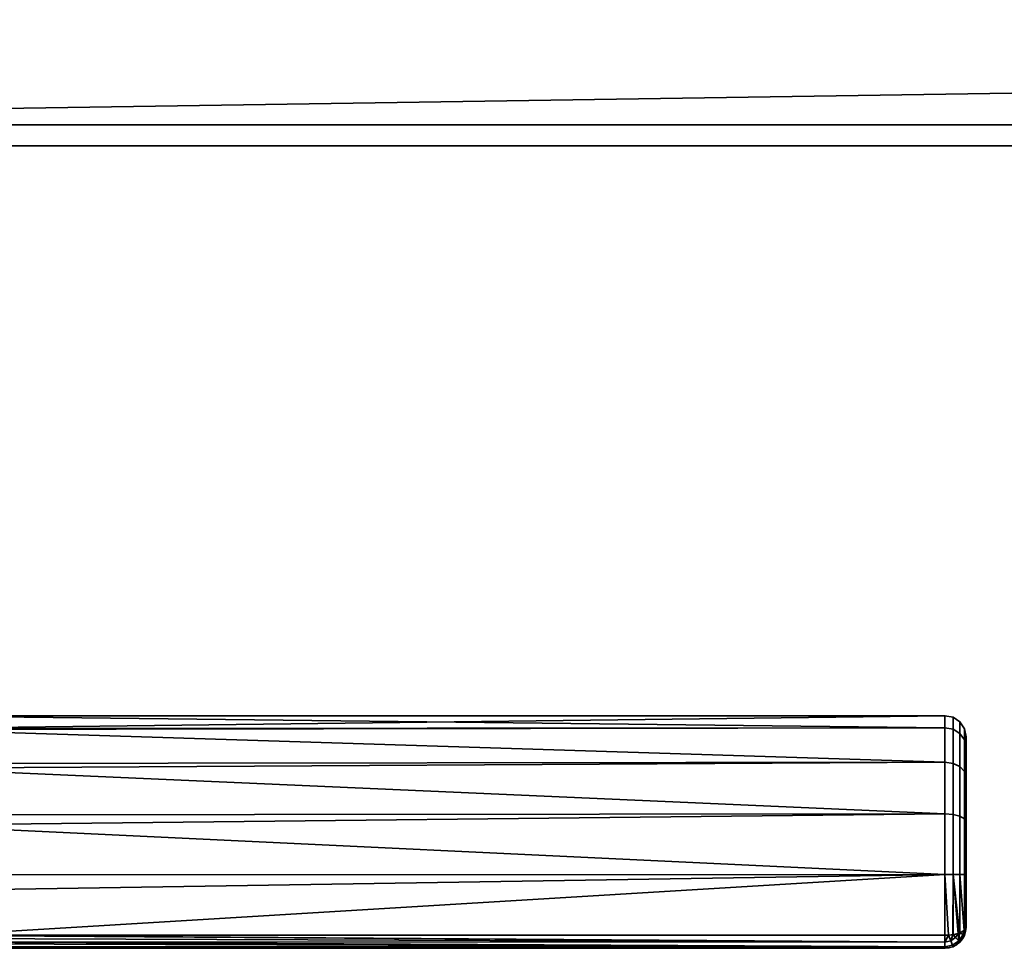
# Model space of a CAD drawing. Header units: millimetres. Extents: x -493 to 6693, y -115 to 145.
# Tile 377 of 656: x 1231 to 1325, y -115 to -27. Entities that reach past the tile are written whole.
import ezdxf

# ---------------------------------------------------------------- set-up
doc = ezdxf.new("R2010")
doc.units = ezdxf.units.MM
doc.layers.add('151', color=7, linetype='Continuous', true_color=0xffffff)

# ---------------------------------------------------------------- blocks, each defined once
blk = doc.blocks.new('UG_SURFACE_097')
at = {"layer": '151', "color": 252, "linetype": 'Continuous', "lineweight": 35}
for points in [[(1141, -26), (1859, -26), (1128, -37.1)], [(1859, -26), (1872, -26), (1872, -37.1), (1128, -37.1)], [(1872, -39.1, 2030), (1872, -26, 2030), (1128, -26, 2030), (1128, -39.1, 2030)], [(1128, -39.1, 2), (1128, -37.1), (1872, -37.1), (1872, -39.1, 2)], [(1128, -39.1, 2), (1872, -39.1, 2), (1872, -39.1, 2030), (1128, -39.1, 2030)]]:
    blk.add_3dface(points, dxfattribs=at)
blk = doc.blocks.new('UG_SURFACE_104')
at = {"layer": '151', "color": 254, "linetype": 'Continuous', "lineweight": 35}
for points in [[(1319, -94.144, 1098.254), (1221, -94.218, 1098.27), (1221, -93, 1104)], [(1319, -93, 1104), (1221, -93, 1104), (1221, -94.218, 1109.73)], [(1221, -94.218, 1109.73), (1319, -94.144, 1109.746), (1319, -93, 1104)], [(1221, -93, 1104), (1319, -93, 1104), (1319, -94.144, 1098.254)], [(1319.765, -94.285, 1109.688), (1319.765, -93.152, 1104), (1319, -93, 1104), (1319, -94.144, 1109.746)], [(1319.765, -93.152, 1104), (1319.765, -94.285, 1098.312), (1319, -94.144, 1098.254), (1319, -93, 1104)], [(1320.414, -94.685, 1109.522), (1320.414, -93.586, 1104), (1319.765, -93.152, 1104), (1319.765, -94.285, 1109.688)], [(1320.414, -93.586, 1104), (1320.414, -94.685, 1098.478), (1319.765, -94.285, 1098.312), (1319.765, -93.152, 1104)], [(1320.848, -95.285, 1109.273), (1320.848, -94.235, 1104), (1320.414, -93.586, 1104), (1320.414, -94.685, 1109.522)], [(1320.848, -94.235, 1104), (1320.848, -95.285, 1098.727), (1320.414, -94.685, 1098.478), (1320.414, -93.586, 1104)], [(1221, -94.297, 1097.899), (1319, -94.144, 1098.254), (1319, -97.402, 1093.385)], [(1319, -94.144, 1109.746), (1221, -94.218, 1109.73), (1221, -94.297, 1110.101)], [(1221, -94.297, 1110.101), (1319, -97.402, 1114.615), (1319, -94.144, 1109.746)], [(1221, -94.297, 1097.899), (1221, -94.218, 1098.27), (1319, -94.144, 1098.254)], [(1319, -97.402, 1093.385), (1221, -97.516, 1093.467), (1221, -94.297, 1097.899)], [(1221, -94.297, 1110.101), (1221, -97.516, 1114.532), (1319, -97.402, 1114.615)], [(1319.765, -97.51, 1114.508), (1319.765, -94.285, 1109.688), (1319, -94.144, 1109.746), (1319, -97.402, 1114.615)], [(1319.765, -94.285, 1098.312), (1319.765, -97.51, 1093.492), (1319, -97.402, 1093.385), (1319, -94.144, 1098.254)], [(1320.414, -97.816, 1114.201), (1320.414, -94.685, 1109.522), (1319.765, -94.285, 1109.688), (1319.765, -97.51, 1114.508)], [(1320.414, -94.685, 1098.478), (1320.414, -97.816, 1093.799), (1319.765, -97.51, 1093.492), (1319.765, -94.285, 1098.312)], [(1320.848, -98.275, 1113.742), (1320.848, -95.285, 1109.273), (1320.414, -94.685, 1109.522), (1320.414, -97.816, 1114.201)], [(1320.848, -95.285, 1098.727), (1320.848, -98.275, 1094.258), (1320.414, -97.816, 1093.799), (1320.414, -94.685, 1098.478)], [(1321, -95.992, 1108.98), (1321, -95, 1104), (1320.848, -94.235, 1104), (1320.848, -95.285, 1109.273)], [(1321, -95, 1104), (1321, -95.992, 1099.02), (1320.848, -95.285, 1098.727), (1320.848, -94.235, 1104)], [(1321, -98.815, 1113.2), (1321, -95.992, 1108.98), (1320.848, -95.285, 1109.273), (1320.848, -98.275, 1113.742)], [(1321, -95.992, 1099.02), (1321, -98.815, 1094.8), (1320.848, -98.275, 1094.258), (1320.848, -95.285, 1098.727)], [(1321, -98.815, 1113.2), (1321, -98.815, 1094.8), (1321, -95.992, 1099.02), (1321, -95, 1104)], [(1321, -95, 1104), (1321, -95.992, 1108.98), (1321, -98.815, 1113.2)], [(1221, -97.963, 1092.853), (1319, -97.402, 1093.385), (1319, -102.277, 1090.135)], [(1319, -102.277, 1117.865), (1319, -97.402, 1114.615), (1221, -97.963, 1115.147)], [(1319, -97.402, 1114.615), (1221, -97.516, 1114.532), (1221, -97.963, 1115.147)], [(1221, -97.963, 1092.853), (1221, -97.516, 1093.467), (1319, -97.402, 1093.385)], [(1319.765, -102.335, 1117.725), (1319.765, -97.51, 1114.508), (1319, -97.402, 1114.615), (1319, -102.277, 1117.865)], [(1319.765, -97.51, 1093.492), (1319.765, -102.335, 1090.275), (1319, -102.277, 1090.135), (1319, -97.402, 1093.385)], [(1320.414, -102.501, 1117.324), (1320.414, -97.816, 1114.201), (1319.765, -97.51, 1114.508), (1319.765, -102.335, 1117.725)], [(1320.414, -97.816, 1093.799), (1320.414, -102.501, 1090.676), (1319.765, -102.335, 1090.275), (1319.765, -97.51, 1093.492)], [(1319, -102.277, 1090.135), (1221, -102.376, 1090.305), (1221, -97.963, 1092.853)], [(1221, -97.963, 1115.147), (1221, -102.376, 1117.695), (1319, -102.277, 1117.865)], [(1320.848, -102.748, 1116.724), (1320.848, -98.275, 1113.742), (1320.414, -97.816, 1114.201), (1320.414, -102.501, 1117.324)], [(1320.848, -98.275, 1094.258), (1320.848, -102.748, 1091.276), (1320.414, -102.501, 1090.676), (1320.414, -97.816, 1093.799)], [(1321, -103.04, 1116.017), (1321, -98.815, 1113.2), (1320.848, -98.275, 1113.742), (1320.848, -102.748, 1116.724)], [(1321, -98.815, 1094.8), (1321, -103.04, 1091.983), (1320.848, -102.748, 1091.276), (1320.848, -98.275, 1094.258)], [(1321, -98.815, 1113.2), (1321, -103.04, 1091.983), (1321, -98.815, 1094.8)], [(1321, -98.815, 1113.2), (1321, -103.04, 1116.017), (1321, -103.04, 1091.983)], [(1221, -103.365, 1089.734), (1319, -102.277, 1090.135), (1319, -108.025, 1089)], [(1319, -108.025, 1119), (1319, -102.277, 1117.865), (1221, -103.365, 1118.266)], [(1319, -102.277, 1117.865), (1221, -102.376, 1117.695), (1221, -103.365, 1118.266)], [(1221, -103.365, 1089.734), (1221, -102.376, 1090.305), (1319, -102.277, 1090.135)], [(1319.765, -108.025, 1118.848), (1319.765, -102.335, 1117.725), (1319, -102.277, 1117.865), (1319, -108.025, 1119)], [(1319.765, -102.335, 1090.275), (1319.765, -108.025, 1089.152), (1319, -108.025, 1089), (1319, -102.277, 1090.135)], [(1320.414, -108.024, 1118.414), (1320.414, -102.501, 1117.324), (1319.765, -102.335, 1117.725), (1319.765, -108.025, 1118.848)], [(1320.414, -102.501, 1090.676), (1320.414, -108.024, 1089.586), (1319.765, -108.025, 1089.152), (1319.765, -102.335, 1090.275)], [(1319, -108.025, 1089), (1221, -108.051, 1089.242), (1221, -103.365, 1089.734)], [(1221, -103.365, 1118.266), (1221, -108.051, 1118.758), (1319, -108.025, 1119)], [(1320.848, -108.023, 1117.765), (1320.848, -102.748, 1116.724), (1320.414, -102.501, 1117.324), (1320.414, -108.024, 1118.414)], [(1320.848, -102.748, 1091.276), (1320.848, -108.023, 1090.235), (1320.414, -108.024, 1089.586), (1320.414, -102.501, 1090.676)], [(1321, -108.022, 1117), (1321, -103.04, 1116.017), (1320.848, -102.748, 1116.724), (1320.848, -108.023, 1117.765)], [(1321, -103.04, 1091.983), (1321, -108.022, 1091), (1320.848, -108.023, 1090.235), (1320.848, -102.748, 1091.276)], [(1321, -103.04, 1116.017), (1321, -113, 1092), (1321, -108.022, 1091), (1321, -103.04, 1091.983)], [(1321, -103.04, 1116.017), (1321, -108.022, 1117), (1321, -113, 1116), (1321, -113, 1092)], [(1319, -108.025, 1119), (1221, -109.568, 1118.918), (1224.353, -113.769, 1117.846)], [(1319, -108.025, 1119), (1221, -108.051, 1118.758), (1221, -109.568, 1118.918)], [(1224.353, -113.769, 1090.154), (1221, -109.568, 1089.082), (1319, -108.025, 1089)], [(1221, -109.568, 1089.082), (1221, -108.051, 1089.242), (1319, -108.025, 1089)], [(1319, -108.025, 1089), (1319, -113.769, 1090.154), (1224.353, -113.769, 1090.154)], [(1224.353, -113.769, 1117.846), (1319, -113.769, 1117.846), (1319, -108.025, 1119)], [(1319, -108.025, 1089), (1319.765, -108.025, 1089.152), (1319.733, -113.713, 1090.289), (1319.341, -113.743, 1090.216)], [(1319, -108.025, 1119), (1319, -113.769, 1117.846), (1319.341, -113.743, 1117.784)], [(1319.341, -113.743, 1117.784), (1319.733, -113.713, 1117.712), (1319.765, -108.025, 1118.848), (1319, -108.025, 1119)], [(1319.341, -113.743, 1090.216), (1319, -113.769, 1090.154), (1319, -108.025, 1089)], [(1319.765, -108.025, 1089.152), (1319.765, -113.711, 1090.294), (1319.733, -113.713, 1090.289)], [(1319.733, -113.713, 1117.712), (1319.765, -113.711, 1117.706), (1319.765, -108.025, 1118.848)], [(1319.765, -108.025, 1089.152), (1320.414, -108.024, 1089.586), (1320.414, -113.544, 1090.695), (1320.382, -113.552, 1090.674)], [(1320.382, -113.552, 1117.326), (1320.414, -113.544, 1117.305), (1320.414, -108.024, 1118.414), (1319.765, -108.025, 1118.848)], [(1319.765, -108.025, 1089.152), (1320.382, -113.552, 1090.674), (1320.245, -113.587, 1090.59)], [(1319.765, -108.025, 1118.848), (1319.765, -113.711, 1117.706), (1320.245, -113.587, 1117.41)], [(1320.245, -113.587, 1117.41), (1320.382, -113.552, 1117.326), (1319.765, -108.025, 1118.848)], [(1320.245, -113.587, 1090.59), (1319.765, -113.711, 1090.294), (1319.765, -108.025, 1089.152)], [(1320.414, -108.024, 1089.586), (1320.848, -108.023, 1090.235), (1320.848, -113.294, 1091.293), (1320.806, -113.318, 1091.236)], [(1320.806, -113.318, 1116.764), (1320.848, -113.294, 1116.706), (1320.848, -108.023, 1117.765), (1320.414, -108.024, 1118.414)], [(1320.414, -108.024, 1118.414), (1320.414, -113.544, 1117.305), (1320.806, -113.318, 1116.764)], [(1320.806, -113.318, 1091.236), (1320.414, -113.544, 1090.695), (1320.414, -108.024, 1089.586)], [(1321, -113, 1116), (1321, -108.022, 1117), (1320.848, -108.023, 1117.765), (1320.848, -113.294, 1116.706)], [(1321, -108.022, 1091), (1321, -113, 1092), (1320.848, -113.294, 1091.293), (1320.848, -108.023, 1090.235)], [(1320.001, -113.992, 1117.419), (1320.245, -113.587, 1117.41), (1319.765, -113.711, 1117.706)], [(1319.765, -113.711, 1090.294), (1320.245, -113.587, 1090.59), (1320.001, -113.992, 1090.581)], [(1320.245, -113.587, 1117.41), (1320.001, -113.992, 1117.419), (1320.312, -114.299, 1116.768)], [(1320.312, -114.299, 1091.232), (1320.001, -113.992, 1090.581), (1320.245, -113.587, 1090.59)], [(1320.312, -114.299, 1116.768), (1320.382, -113.552, 1117.326), (1320.245, -113.587, 1117.41)], [(1320.245, -113.587, 1090.59), (1320.382, -113.552, 1090.674), (1320.312, -114.299, 1091.232)], [(1320.312, -114.299, 1116.768), (1320.711, -113.695, 1116.768), (1320.382, -113.552, 1117.326)], [(1320.382, -113.552, 1090.674), (1320.711, -113.695, 1091.232), (1320.312, -114.299, 1091.232)], [(1320.414, -113.544, 1117.305), (1320.382, -113.552, 1117.326), (1320.711, -113.695, 1116.768)], [(1320.711, -113.695, 1091.232), (1320.382, -113.552, 1090.674), (1320.414, -113.544, 1090.695)], [(1320.711, -113.695, 1116.768), (1320.806, -113.318, 1116.764), (1320.414, -113.544, 1117.305)], [(1320.414, -113.544, 1090.695), (1320.806, -113.318, 1091.236), (1320.711, -113.695, 1091.232)], [(1320.711, -113.695, 1116.768), (1320.853, -113.752, 1116), (1320.848, -113.294, 1116.706)], [(1320.848, -113.294, 1116.706), (1320.806, -113.318, 1116.764), (1320.711, -113.695, 1116.768)], [(1320.711, -113.695, 1091.232), (1320.806, -113.318, 1091.236), (1320.848, -113.294, 1091.293)], [(1320.848, -113.294, 1091.293), (1320.853, -113.752, 1092), (1320.711, -113.695, 1091.232)], [(1320.853, -113.752, 1116), (1321, -113, 1116), (1320.848, -113.294, 1116.706)], [(1320.848, -113.294, 1091.293), (1321, -113, 1092), (1320.853, -113.752, 1092)], [(1320.853, -113.752, 1092), (1321, -113, 1092), (1321, -113, 1116), (1320.853, -113.752, 1116)], [(1319, -114.847, 1116.764), (1224.206, -114.416, 1117.379), (1224.169, -114.566, 1117.244)], [(1224.169, -114.566, 1090.757), (1224.206, -114.416, 1090.621), (1319, -114.846, 1091.232)], [(1224.21, -114.399, 1117.393), (1224.206, -114.416, 1117.379), (1319, -114.847, 1116.764)], [(1319, -114.846, 1091.232), (1224.206, -114.416, 1090.621), (1224.21, -114.399, 1090.607)], [(1224.289, -114.067, 1117.692), (1224.21, -114.399, 1117.393), (1319, -114.415, 1117.411)], [(1319, -114.41, 1090.581), (1224.21, -114.399, 1090.607), (1224.289, -114.067, 1090.308)], [(1319, -114.847, 1116.764), (1319, -114.846, 1116.768), (1224.21, -114.399, 1117.393)], [(1319, -114.846, 1116.768), (1319, -114.415, 1117.411), (1224.21, -114.399, 1117.393)], [(1224.21, -114.399, 1090.607), (1319, -114.415, 1090.589), (1319, -114.846, 1091.232)], [(1319, -114.41, 1090.581), (1319, -114.415, 1090.589), (1224.21, -114.399, 1090.607)], [(1319, -114.415, 1117.411), (1224.35, -113.783, 1117.84), (1224.289, -114.067, 1117.692)], [(1224.289, -114.067, 1090.308), (1224.35, -113.783, 1090.16), (1319, -114.41, 1090.581)], [(1224.353, -113.769, 1117.846), (1224.35, -113.783, 1117.84), (1319, -114.415, 1117.411)], [(1319, -114.41, 1090.581), (1224.35, -113.783, 1090.16), (1224.353, -113.769, 1090.154)], [(1319, -114.415, 1117.411), (1319, -114.41, 1117.419), (1224.353, -113.769, 1117.846)], [(1319, -114.41, 1117.419), (1319, -113.769, 1117.846), (1224.353, -113.769, 1117.846)], [(1224.353, -113.769, 1090.154), (1319, -113.769, 1090.154), (1319, -114.41, 1090.581)], [(1319, -114.41, 1117.419), (1319.543, -114.301, 1117.419), (1319.341, -113.743, 1117.784)], [(1319.341, -113.743, 1117.784), (1319, -113.769, 1117.846), (1319, -114.41, 1117.419)], [(1319, -114.41, 1090.581), (1319, -113.769, 1090.154), (1319.341, -113.743, 1090.216)], [(1319.341, -113.743, 1090.216), (1319.543, -114.301, 1090.581), (1319, -114.41, 1090.581)], [(1319.543, -114.301, 1117.419), (1319, -114.41, 1117.419), (1319, -114.415, 1117.411)], [(1319, -114.415, 1117.411), (1319, -114.846, 1116.768), (1319.711, -114.704, 1116.768), (1319.543, -114.301, 1117.419)], [(1319.543, -114.301, 1090.581), (1319.711, -114.704, 1091.232), (1319, -114.846, 1091.232), (1319, -114.415, 1090.589)], [(1319, -114.415, 1090.589), (1319, -114.41, 1090.581), (1319.543, -114.301, 1090.581)], [(1319.733, -113.713, 1117.712), (1319.341, -113.743, 1117.784), (1319.543, -114.301, 1117.419)], [(1319.543, -114.301, 1090.581), (1319.341, -113.743, 1090.216), (1319.733, -113.713, 1090.289)], [(1319.543, -114.301, 1117.419), (1320.001, -113.992, 1117.419), (1319.733, -113.713, 1117.712)], [(1319.733, -113.713, 1090.289), (1320.001, -113.992, 1090.581), (1319.543, -114.301, 1090.581)], [(1320.001, -113.992, 1117.419), (1319.543, -114.301, 1117.419), (1319.711, -114.704, 1116.768), (1320.312, -114.299, 1116.768)], [(1320.312, -114.299, 1091.232), (1319.711, -114.704, 1091.232), (1319.543, -114.301, 1090.581), (1320.001, -113.992, 1090.581)], [(1320.312, -114.299, 1116.768), (1319.711, -114.704, 1116.768), (1319.77, -114.846, 1116), (1320.413, -114.413, 1116)], [(1320.413, -114.413, 1092), (1319.77, -114.846, 1092), (1319.711, -114.704, 1091.232), (1320.312, -114.299, 1091.232)], [(1319.765, -113.711, 1117.706), (1319.733, -113.713, 1117.712), (1320.001, -113.992, 1117.419)], [(1320.001, -113.992, 1090.581), (1319.733, -113.713, 1090.289), (1319.765, -113.711, 1090.294)], [(1319.77, -114.846, 1092), (1320.413, -114.413, 1092), (1320.413, -114.413, 1116), (1319.77, -114.846, 1116)], [(1320.711, -113.695, 1116.768), (1320.312, -114.299, 1116.768), (1320.421, -114.408, 1116), (1320.845, -113.764, 1116)], [(1320.845, -113.764, 1092), (1320.421, -114.408, 1092), (1320.312, -114.299, 1091.232), (1320.711, -113.695, 1091.232)], [(1320.413, -114.413, 1116), (1320.421, -114.408, 1116), (1320.312, -114.299, 1116.768)], [(1320.312, -114.299, 1091.232), (1320.421, -114.408, 1092), (1320.413, -114.413, 1092)], [(1320.421, -114.408, 1116), (1320.413, -114.413, 1116), (1320.413, -114.413, 1092), (1320.421, -114.408, 1092)], [(1320.421, -114.408, 1092), (1320.845, -113.764, 1092), (1320.845, -113.764, 1116), (1320.421, -114.408, 1116)], [(1320.845, -113.764, 1116), (1320.853, -113.752, 1116), (1320.711, -113.695, 1116.768)], [(1320.711, -113.695, 1091.232), (1320.853, -113.752, 1092), (1320.845, -113.764, 1092)], [(1320.853, -113.752, 1116), (1320.845, -113.764, 1116), (1320.845, -113.764, 1092), (1320.853, -113.752, 1092)], [(1319, -115, 1092), (1319, -115, 1116), (1224, -115, 1115.949), (1224, -115, 1092.051)], [(1319, -115, 1116), (1224.002, -115, 1116), (1224, -115, 1115.949)], [(1224, -115, 1092.051), (1224.002, -115, 1092), (1319, -115, 1092)], [(1224.07, -114.888, 1116.66), (1224.002, -115, 1116), (1319, -115, 1116)], [(1319, -115, 1092), (1224.002, -115, 1092), (1224.07, -114.888, 1091.34)], [(1319, -115, 1116), (1224.081, -114.853, 1116.723), (1224.07, -114.888, 1116.66)], [(1224.07, -114.888, 1091.34), (1224.081, -114.853, 1091.277), (1319, -115, 1092)], [(1224.087, -114.835, 1116.757), (1224.081, -114.853, 1116.723), (1319, -115, 1116)], [(1319, -115, 1092), (1224.081, -114.853, 1091.277), (1224.087, -114.835, 1091.243)], [(1224.169, -114.566, 1117.244), (1224.087, -114.835, 1116.757), (1319, -114.847, 1116.764)], [(1319, -114.846, 1091.232), (1224.087, -114.835, 1091.243), (1224.169, -114.566, 1090.757)], [(1319, -115, 1116), (1319, -114.847, 1116.764), (1224.087, -114.835, 1116.757)], [(1319, -114.846, 1091.232), (1319, -114.847, 1091.236), (1224.087, -114.835, 1091.243)], [(1224.087, -114.835, 1091.243), (1319, -114.847, 1091.236), (1319, -115, 1092)], [(1319.711, -114.704, 1116.768), (1319, -114.847, 1116.764), (1319, -115, 1116), (1319.765, -114.847, 1116)], [(1319.711, -114.704, 1116.768), (1319, -114.846, 1116.768), (1319, -114.847, 1116.764)], [(1319.765, -114.847, 1092), (1319, -115, 1092), (1319, -114.847, 1091.236), (1319.711, -114.704, 1091.232)], [(1319, -114.847, 1091.236), (1319, -114.846, 1091.232), (1319.711, -114.704, 1091.232)], [(1319.765, -114.847, 1092), (1319.765, -114.847, 1116), (1319, -115, 1116), (1319, -115, 1092)], [(1319.765, -114.847, 1116), (1319.77, -114.846, 1116), (1319.711, -114.704, 1116.768)], [(1319.711, -114.704, 1091.232), (1319.77, -114.846, 1092), (1319.765, -114.847, 1092)], [(1319.77, -114.846, 1116), (1319.765, -114.847, 1116), (1319.765, -114.847, 1092), (1319.77, -114.846, 1092)]]:
    blk.add_3dface(points, dxfattribs=at)

msp = doc.modelspace()

# ---------------------------------------------------------------- linework, layer by layer
at = {"layer": '151', "color": 253, "linetype": 'Continuous', "lineweight": -3}
for p, q in [((1128, -37.1), (1872, -37.1)), ((1872, -39.1, 2), (1128, -39.1, 2)), ((1872, -39.1, 2030), (1128, -39.1, 2030)), ((1321, -113, 1116), (1321, -113, 1092)), ((1319, -113.769, 1090.154), (1224.353, -113.769, 1090.154)), ((1224.353, -113.769, 1117.846), (1319, -113.769, 1117.846)), ((1224.002, -115, 1092), (1319, -115, 1092)), ((1319, -115, 1116), (1224.002, -115, 1116)), ((1319, -115, 1092), (1319, -115, 1116))]:
    msp.add_line(p, q, dxfattribs=at)
at = {"layer": '151', "color": 253, "linetype": 'Continuous', "lineweight": -3, "extrusion": (-1, 0, 0)}
msp.add_arc((108, 1104, -1319), 15, 67.38014, 292.61986, dxfattribs=at)
at = {"layer": '151', "color": 253, "linetype": 'Continuous', "lineweight": -3, "extrusion": (1, 0, 0)}
for centre, radius, start, end in [((-108, 1104, 1321), 13, 247.38014, 112.61986), ((-113, 1116, 1319), 2, 112.61986, 180), ((-113, 1092, 1319), 2, 180, 247.38014)]:
    msp.add_arc(centre, radius, start, end, dxfattribs=at)
at = {"layer": '151', "color": 253, "linetype": 'Continuous', "lineweight": -3, "extrusion": (0, -0.923077, 0.384615)}
msp.add_arc((1319, 964.538, 524.308), 2, 270, 0, dxfattribs=at)
at = {"layer": '151', "color": 253, "linetype": 'Continuous', "lineweight": -3, "extrusion": (0, 0, -1)}
msp.add_arc((-1319, -113, -1092), 2, 180, 270, dxfattribs=at)
at = {"layer": '151', "color": 253, "linetype": 'Continuous', "lineweight": -3}
msp.add_arc((1319, -113, 1116), 2, 270, 0, dxfattribs=at)
at = {"layer": '151', "color": 253, "linetype": 'Continuous', "lineweight": -3, "extrusion": (0, -0.923077, -0.384615)}
msp.add_arc((1319, 1073.615, -324.923), 2, 0, 90, dxfattribs=at)

# ---------------------------------------------------------------- block references
at = {"layer": '151', "color": 253, "linetype": 'Continuous', "lineweight": -3}
for name in ['UG_SURFACE_097', 'UG_SURFACE_104']:
    msp.add_blockref(name, (0, 0), dxfattribs=at)

doc.saveas('drawing.dxf')
